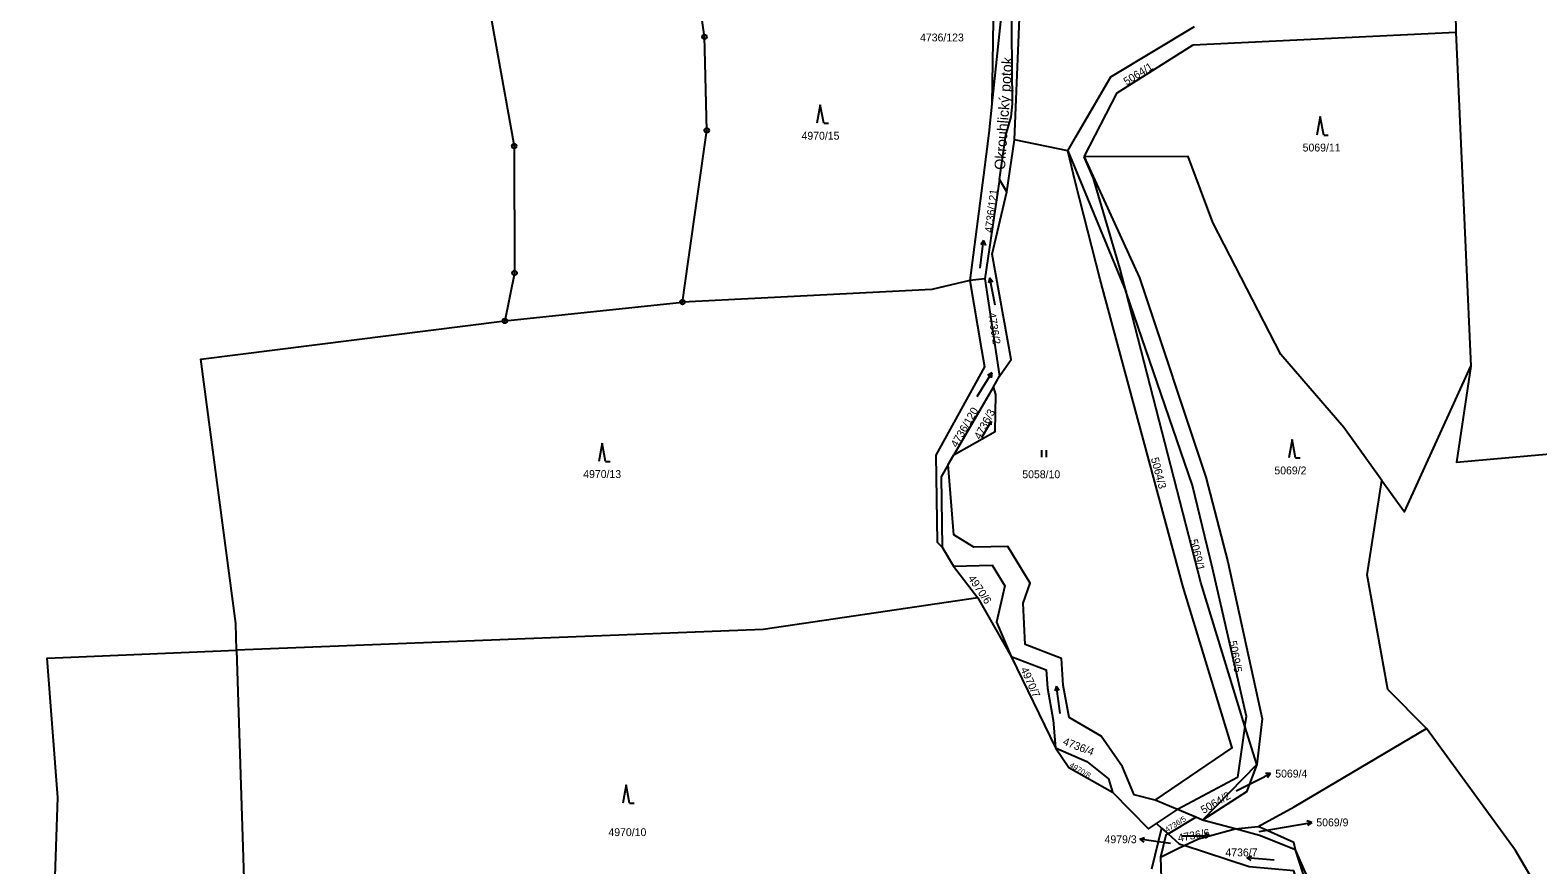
# Model space of a CAD drawing. Extents: x -733394 to -722299, y -1082822 to -1075049.
# Drawn here: x -724405.8 to -724079.1, y -1080642.3 to -1080461.6 of the extents above; entities that cross this region are included whole.
import ezdxf

# ---------------------------------------------------------------- set-up
doc = ezdxf.new("R2010")
doc.units = 0
for name, color, linetype in [('Hranice parcel', 7, 'Continuous'), ('Parcelní čísla', 7, 'Continuous'), ('Pop  PČ popisy', 7, 'Continuous'), ('Značky bodu BP', 7, 'Continuous'), ('Značky kultur', 7, 'Continuous')]:
    doc.layers.add(name, color=color, linetype=linetype)

msp = doc.modelspace()

# ---------------------------------------------------------------- linework, layer by layer
at = {"layer": 'Hranice parcel'}
for p, q in [((-724194.8, -1080452.1), (-724197.44, -1080477.61)), ((-724097.01, -1080458.04), (-724096.94, -1080462.04)), ((-724153.81, -1080464.82), (-724096.94, -1080462.04)), ((-724096.94, -1080462.04), (-724093.64, -1080534.39)), ((-724194.2, -1080496.62), (-724192.55, -1080485.4)), ((-724180.99, -1080487.74), (-724192.55, -1080485.4)), ((-724179.3, -1080494.7), (-724180.99, -1080487.74)), ((-724180.99, -1080487.74), (-724168.36, -1080518.38)), ((-724175.41, -1080493.75), (-724177.42, -1080489.05)), ((-724195.81, -1080493.93), (-724198.99, -1080515.48)), ((-724194.2, -1080496.62), (-724195.81, -1080493.93)), ((-724169.65, -1080513.36), (-724175.41, -1080493.75)), ((-724198.99, -1080515.48), (-724202.22, -1080515.81)), ((-724198.99, -1080515.48), (-724195.79, -1080536.55)), ((-724168.36, -1080518.38), (-724169.65, -1080513.36)), ((-724152.15, -1080581.21), (-724168.36, -1080518.38)), ((-724302.96, -1080524.58), (-724264.48, -1080520.48)), ((-724197.12, -1080538.84), (-724205.67, -1080553.55)), ((-724197.12, -1080538.84), (-724195.79, -1080536.55)), ((-724206.89, -1080555.65), (-724205.67, -1080553.55)), ((-724208.23, -1080573.56), (-724205.73, -1080577.69)), ((-724205.73, -1080577.69), (-724200.46, -1080584.5)), ((-724142.6, -1080612.3), (-724152.15, -1080581.21)), ((-724200.46, -1080584.5), (-724193.25, -1080597.19)), ((-724361.07, -1080595.83), (-724361.25, -1080590.06)), ((-724361.07, -1080595.83), (-724359, -1080660.46)), ((-724193.25, -1080597.19), (-724183.64, -1080616.97)), ((-724140.05, -1080620.6), (-724142.6, -1080612.3)), ((-724151.79, -1080632.62), (-724140.05, -1080620.6)), ((-724157.19, -1080630.37), (-724162.05, -1080628.34)), ((-724161.75, -1080633.4), (-724157.19, -1080630.37)), ((-724153.22, -1080632.02), (-724157.19, -1080630.37)), ((-724161.75, -1080633.4), (-724160.69, -1080634.35)), ((-724159.25, -1080635.64), (-724153.22, -1080632.02)), ((-724151.79, -1080632.62), (-724153.22, -1080632.02)), ((-724144.72, -1080634.52), (-724151.79, -1080632.62)), ((-724160.69, -1080634.35), (-724162.87, -1080643.26)), ((-724160.69, -1080634.35), (-724159.25, -1080635.64)), ((-724144.72, -1080634.52), (-724139.72, -1080634)), ((-724160.92, -1080640.63), (-724160.4, -1080655.31))]:
    msp.add_line(p, q, dxfattribs=at)
for points in [[(-724264.48, -1080520.48), (-724263.25, -1080511.79), (-724259.21, -1080483.33), (-724259.64, -1080465.81), (-724259.71, -1080463.07), (-724266.11, -1080417.5), (-724273.61, -1080394.32), (-724282.48, -1080381.97)], [(-724321.26, -1080396.74), (-724312.83, -1080420.55), (-724300.94, -1080486.72), (-724300.86, -1080514.2), (-724302.96, -1080524.58)], [(-724195.81, -1080493.93), (-724194.39, -1080484.35), (-724193.25, -1080480.41), (-724192.94, -1080477.56), (-724193.19, -1080454), (-724196.09, -1080441.62)], [(-724192.55, -1080485.4), (-724191.13, -1080451.98), (-724190.11, -1080449.75)], [(-724197.56, -1080453.35), (-724197.08, -1080454.91), (-724197.44, -1080477.61)], [(-724180.99, -1080487.74), (-724179.28, -1080484.73), (-724171.65, -1080471.71), (-724153.57, -1080460.8)], [(-724177.42, -1080489.05), (-724170.28, -1080475.17), (-724153.81, -1080464.82)], [(-724197.44, -1080477.61), (-724198.07, -1080483.93), (-724199.25, -1080493.03), (-724202.22, -1080515.81)], [(-724112.95, -1080559.09), (-724121.18, -1080547.67), (-724134.84, -1080531.83), (-724149.59, -1080503.28), (-724154.91, -1080488.94), (-724177.42, -1080489.05)], [(-724177.42, -1080489.05), (-724165.44, -1080515.21), (-724151.11, -1080558.37), (-724146.32, -1080576.76), (-724138.84, -1080610.68), (-724140.05, -1080620.6)], [(-724195.79, -1080536.55), (-724193.26, -1080532.9), (-724197.41, -1080510.09), (-724194.2, -1080496.62)], [(-724162.05, -1080628.34), (-724145.35, -1080616.99), (-724156.02, -1080582.21), (-724173.94, -1080515.61), (-724179.3, -1080494.7)], [(-724202.22, -1080515.81), (-724210.45, -1080517.74), (-724264.48, -1080520.48)], [(-724202.22, -1080515.81), (-724199.65, -1080530.74), (-724199.01, -1080534.49), (-724209.57, -1080553.6), (-724209.3, -1080572.48), (-724208.23, -1080573.56)], [(-724142.6, -1080612.3), (-724142.3, -1080610.22), (-724149.67, -1080578.12), (-724153.97, -1080560.19), (-724168.36, -1080518.38)], [(-724361.25, -1080590.06), (-724368.8, -1080532.87), (-724302.96, -1080524.58)], [(-724112.95, -1080559.09), (-724108.06, -1080565.91), (-724093.64, -1080534.39)], [(-724093.64, -1080534.39), (-724096.77, -1080555.17), (-724055.49, -1080551.44)], [(-724205.67, -1080553.55), (-724196.75, -1080548.5), (-724196.57, -1080540.47), (-724197.12, -1080538.84)], [(-724206.89, -1080555.65), (-724208.44, -1080558.32), (-724208.23, -1080573.56)], [(-724162.05, -1080628.34), (-724166.6, -1080627.18), (-724169.16, -1080621.13), (-724173.77, -1080614.5), (-724180.69, -1080610.39), (-724181.98, -1080603.42), (-724182.37, -1080597.66), (-724190.26, -1080594.6), (-724190.67, -1080585.7), (-724189.12, -1080581.31), (-724193.98, -1080573.37), (-724201.37, -1080573.57), (-724205.68, -1080570.9), (-724206.89, -1080555.65)], [(-724103.24, -1080612.8), (-724111.68, -1080604.33), (-724116.12, -1080579.54), (-724112.95, -1080559.09)], [(-724205.73, -1080577.69), (-724197.34, -1080577.46), (-724194.63, -1080581.89), (-724196.45, -1080589.82), (-724193.25, -1080597.19)], [(-724200.46, -1080584.5), (-724247.01, -1080591.34), (-724361.07, -1080595.83)], [(-724405.81, -1080690.86), (-724405.61, -1080689.8), (-724400.95, -1080661.83), (-724399.79, -1080627.71), (-724402.11, -1080597.58), (-724361.07, -1080595.83)], [(-724193.25, -1080597.19), (-724185.71, -1080600.12), (-724185.42, -1080604.06), (-724184.13, -1080611.03), (-724183.64, -1080616.97)], [(-724142.6, -1080612.3), (-724144.21, -1080623.42), (-724157.19, -1080630.37)], [(-724139.72, -1080634), (-724131.93, -1080629.78), (-724103.24, -1080612.8)], [(-724013.91, -1080653.77), (-724037.13, -1080662.78), (-724064.39, -1080672.58), (-724084.01, -1080639.24), (-724103.24, -1080612.8)], [(-724183.64, -1080616.97), (-724180.75, -1080621.23), (-724171.31, -1080626.62)], [(-724183.64, -1080616.97), (-724176.87, -1080619.93), (-724172.18, -1080623.72), (-724171.31, -1080626.62)], [(-724140.05, -1080620.6), (-724142.28, -1080626.55), (-724151.79, -1080632.62)], [(-724171.31, -1080626.62), (-724163.5, -1080634.56), (-724161.75, -1080633.4)], [(-724159.25, -1080635.64), (-724159.73, -1080635.93), (-724160.92, -1080640.63)], [(-724159.25, -1080635.64), (-724156.84, -1080637.8), (-724155.75, -1080638.16)], [(-724155.75, -1080638.16), (-724152.64, -1080636.67), (-724144.72, -1080634.52)], [(-724131.65, -1080639.09), (-724139.46, -1080635.94), (-724144.72, -1080634.52)], [(-724131.65, -1080639.09), (-724132.04, -1080637.46), (-724139.72, -1080634)], [(-724160.92, -1080640.63), (-724157.12, -1080638.81), (-724155.75, -1080638.16)], [(-724121.64, -1080677.18), (-724132.04, -1080643.62), (-724141.71, -1080642.78), (-724155.75, -1080638.16)], [(-724121.64, -1080677.18), (-724123.54, -1080664.07), (-724131.65, -1080639.09)], [(-724120.88, -1080687.66), (-724115.72, -1080675.34), (-724131.65, -1080639.09)]]:
    msp.add_lwpolyline(points, dxfattribs=at)
at = {"layer": 'Pop  PČ popisy'}
for p, q in [((-724144.49, -1080626.3), (-724139.72, -1080623.91)), ((-724139.72, -1080623.91), (-724137.05, -1080622.55)), ((-724137.05, -1080622.55), (-724138.17, -1080622.56)), ((-724137.05, -1080622.55), (-724137.71, -1080623.45)), ((-724139.53, -1080635.1), (-724131.1, -1080633.64)), ((-724131.1, -1080633.64), (-724128.15, -1080633.12)), ((-724128.15, -1080633.12), (-724129.22, -1080632.8)), ((-724128.15, -1080633.12), (-724129.04, -1080633.79)), ((-724165.41, -1080636.77), (-724164.35, -1080636.42)), ((-724162.44, -1080637.19), (-724165.41, -1080636.77)), ((-724165.41, -1080636.77), (-724164.49, -1080637.41)), ((-724158.74, -1080637.69), (-724162.44, -1080637.19))]:
    msp.add_line(p, q, dxfattribs=at)
at = {"layer": 'Značky bodu BP'}
for centre, radius in [((-724259.71, -1080463.07), 0.5), ((-724259.71, -1080463.07), 0.0303), ((-724259.21, -1080483.33), 0.5), ((-724259.21, -1080483.33), 0.0303), ((-724300.94, -1080486.72), 0.5), ((-724300.94, -1080486.72), 0.0303), ((-724300.86, -1080514.2), 0.5), ((-724300.86, -1080514.2), 0.0303), ((-724264.48, -1080520.48), 0.5), ((-724264.48, -1080520.48), 0.0303), ((-724302.96, -1080524.58), 0.5), ((-724302.96, -1080524.58), 0.0303)]:
    msp.add_circle(centre, radius, dxfattribs=at)
at = {"layer": 'Značky kultur'}
for p, q in [((-724234.61, -1080477.78), (-724235.36, -1080481.78)), ((-724233.86, -1080481.78), (-724234.61, -1080477.78)), ((-724126.3, -1080480.34), (-724127.05, -1080484.34)), ((-724125.55, -1080484.34), (-724126.3, -1080480.34)), ((-724233.86, -1080481.78), (-724232.86, -1080481.78)), ((-724125.55, -1080484.34), (-724124.55, -1080484.34)), ((-724199.97, -1080513.14), (-724199.23, -1080507.19)), ((-724199.23, -1080507.19), (-724199.85, -1080508.09)), ((-724199.23, -1080507.19), (-724198.85, -1080508.22)), ((-724197.89, -1080515.27), (-724198.19, -1080516.32)), ((-724196.74, -1080521.16), (-724197.89, -1080515.27)), ((-724197.89, -1080515.27), (-724197.21, -1080516.13)), ((-724200.65, -1080540.91), (-724197.47, -1080535.83)), ((-724197.47, -1080535.83), (-724198.42, -1080536.39)), ((-724197.47, -1080535.83), (-724197.57, -1080536.92)), ((-724199.61, -1080549.84), (-724197.6, -1080546.36)), ((-724197.6, -1080546.36), (-724198.22, -1080546.76)), ((-724197.6, -1080546.36), (-724197.64, -1080547.1)), ((-724281.88, -1080551.02), (-724282.63, -1080555.02)), ((-724281.13, -1080555.02), (-724281.88, -1080551.02)), ((-724132.37, -1080550.24), (-724133.12, -1080554.24)), ((-724131.62, -1080554.24), (-724132.37, -1080550.24)), ((-724281.13, -1080555.02), (-724280.13, -1080555.02)), ((-724186.59, -1080554.03), (-724186.59, -1080552.53)), ((-724185.59, -1080554.03), (-724185.59, -1080552.53)), ((-724131.62, -1080554.24), (-724130.62, -1080554.24)), ((-724183.46, -1080603.61), (-724183.82, -1080604.65)), ((-724182.63, -1080609.55), (-724183.46, -1080603.61)), ((-724183.46, -1080603.61), (-724182.83, -1080604.51)), ((-724276.67, -1080624.98), (-724277.42, -1080628.98)), ((-724275.92, -1080628.98), (-724276.67, -1080624.98)), ((-724275.92, -1080628.98), (-724274.92, -1080628.98)), ((-724156.28, -1080636.07), (-724150.28, -1080636.07)), ((-724150.28, -1080636.07), (-724151.26, -1080635.57)), ((-724150.28, -1080636.07), (-724151.26, -1080636.57)), ((-724142.23, -1080640.79), (-724141.22, -1080640.37)), ((-724136.26, -1080641.31), (-724142.23, -1080640.79)), ((-724142.23, -1080640.79), (-724141.31, -1080641.37))]:
    msp.add_line(p, q, dxfattribs=at)

# ---------------------------------------------------------------- texts
at = {"layer": 'Parcelní čísla'}
for s, p in [('4736/123', (-724213, -1080464.06)), ('4970/15', (-724238.68, -1080485.33)), ('5069/11', (-724130.1, -1080487.89)), ('4970/13', (-724285.98, -1080558.57)), ('5058/10', (-724190.85, -1080558.62)), ('5069/2', (-724136.23, -1080557.79)), ('5069/4', (-724136.04, -1080623.42)), ('5069/9', (-724127.14, -1080633.98)), ('4970/10', (-724280.52, -1080636.1)), ('4979/3', (-724173.02, -1080637.64)), ('4736/7', (-724146.84, -1080640.48))]:
    msp.add_text(s, height=1.7, dxfattribs=at).set_placement(p)
for s, height, rotation, p in [('5064/1', 1.7, 32, (-724168.26, -1080473.64)), ('4736/121', 1.7, 83, (-724197.31, -1080505.57)), ('4736/2', 1.7, 279, (-724198.28, -1080522.89)), ('4736/120', 1.7, 60, (-724205.02, -1080552.12)), ('4736/3', 1.7, 62, (-724199.92, -1080550.38)), ('5064/3', 1.7, 285, (-724163.01, -1080554.35)), ('5069/1', 1.7, 284, (-724154.56, -1080572.04)), ('4970/6', 1.7, 304, (-724202.69, -1080580.3)), ('5069/5', 1.7, 280, (-724146.08, -1080593.95)), ('4970/7', 1.7, 294, (-724191.26, -1080599.97)), ('4736/4', 1.7, 339, (-724182.19, -1080616.26)), ('4970/8', 1.19, 329, (-724180.76, -1080621.06)), ('5064/2', 1.7, 30, (-724151.57, -1080631.33)), ('4736/5', 1.19, 32, (-724159.48, -1080635.35)), ('4736/6', 1.7, 10, (-724156.99, -1080637.35))]:
    msp.add_text(s, height=height, rotation=rotation, dxfattribs=at).set_placement(p)
at = {"layer": 'Pop  PČ popisy'}
msp.add_text('Okrouhlický potok', height=2.3, rotation=86, dxfattribs=at).set_placement((-724194.62, -1080491.93))

doc.saveas('drawing.dxf')
